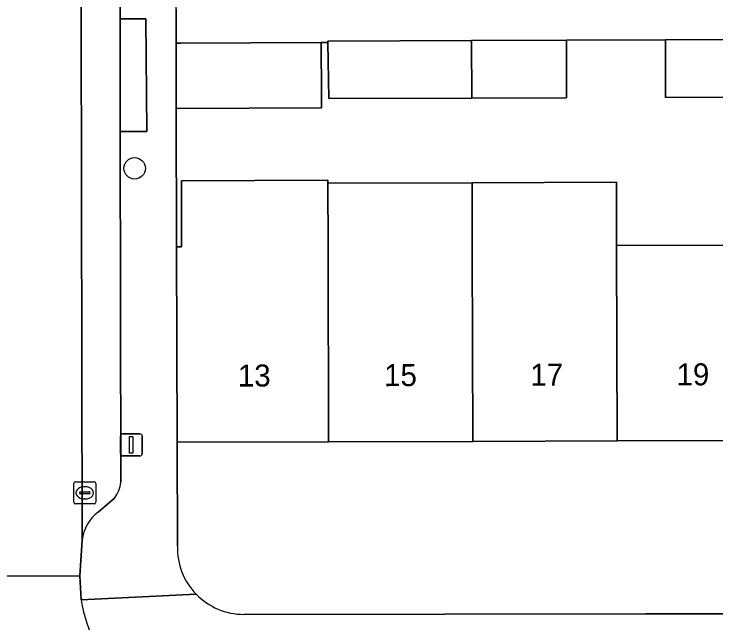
# Model space of a CAD drawing. Extents: x 160732 to 162107, y 387428 to 388479.
# Drawn here: x 161367.53 to 161399.42, y 387913.54 to 387941.22 of the extents above; entities that cross this region are included whole.
import ezdxf

# ---------------------------------------------------------------- set-up
doc = ezdxf.new("R2010")
doc.units = 0
for name, color, linetype in [('IMGEO_Boom', 7, 'Continuous'), ('IMGEO_Erf', 7, 'Continuous'), ('IMGEO_Kolk', 7, 'Continuous'), ('IMGEO_Lichtmast', 7, 'Continuous'), ('IMGEO_Pand', 7, 'Continuous'), ('IMGEO_Pand_nummerreeks', 7, 'Continuous'), ('IMGEO_Parkeervlak_open', 7, 'Continuous'), ('IMGEO_Rijbaan_lokaal_open', 7, 'Continuous'), ('IMGEO_Voetpad_open', 7, 'Continuous')]:
    doc.layers.add(name, color=color, linetype=linetype)

msp = doc.modelspace()

# ---------------------------------------------------------------- linework, layer by layer
at = {"layer": 'IMGEO_Boom'}
msp.add_circle((161373.009, 387934.21), 0.489, dxfattribs=at)
at = {"layer": 'IMGEO_Erf'}
for points in [[(161401.438, 387937.447), (161397.134, 387937.433), (161397.125, 387940.047), (161392.625, 387940.032), (161392.634, 387937.418), (161388.33, 387937.404), (161381.826, 387937.382), (161381.784, 387939.93), (161381.486, 387939.925), (161381.495, 387937.516), (161381.497, 387936.963), (161374.902, 387936.936), (161374.918, 387930.648), (161375.144, 387930.649), (161375.135, 387933.648), (161381.788, 387933.666), (161381.788, 387933.54), (161388.343, 387933.557), (161394.897, 387933.574), (161394.905, 387930.7), (161401.459, 387930.717)], [(161401.486, 387921.832), (161394.932, 387921.815), (161388.378, 387921.798), (161381.824, 387921.781), (161374.941, 387921.763), (161374.953, 387917.031)], [(161377.968, 387913.931), (161396.227, 387913.963), (161420.33, 387913.965)]]:
    msp.add_lwpolyline(points, dxfattribs=at)
for centre, radius, start, end in [((161377.969, 387916.951), 3.017, 178.4718, 224.224), ((161377.972, 387916.951), 3.02, 224.1876, 269.9154)]:
    msp.add_arc(centre, radius, start, end, dxfattribs=at)
at = {"layer": 'IMGEO_Kolk'}
for p, q in [((161370.316, 387919.959), (161371.168, 387919.959)), ((161370.241, 387919.033), (161370.241, 387919.885)), ((161370.729, 387919.739), (161370.754, 387919.739)), ((161371.242, 387919.885), (161371.242, 387919.033)), ((161370.5, 387919.453), (161370.5, 387919.465)), ((161370.938, 387919.416), (161370.54, 387919.416)), ((161370.543, 387919.502), (161370.941, 387919.502)), ((161370.984, 387919.465), (161370.984, 387919.453)), ((161371.168, 387918.959), (161370.316, 387918.959)), ((161370.752, 387919.179), (161370.727, 387919.179))]:
    msp.add_line(p, q, dxfattribs=at)
for points in [[(161370.316, 387919.959), (161371.168, 387919.959)], [(161370.241, 387919.033), (161370.241, 387919.885)], [(161371.242, 387919.885), (161371.242, 387919.033)], [(161371.168, 387918.959), (161370.316, 387918.959)]]:
    msp.add_lwpolyline(points, dxfattribs=at)
for centre, radius, start, end in [((161370.318, 387919.883), 0.0765, 91.552, 178.448), ((161370.318, 387919.883), 0.0765, 91.552, 178.448), ((161371.166, 387919.883), 0.0765, 1.552, 88.448), ((161371.166, 387919.883), 0.0765, 1.552, 88.448), ((161370.54, 387919.462), 0.0403, 85.8775, 175.7526), ((161370.537, 387919.452), 0.0366, 178.938, 274.7102), ((161370.941, 387919.459), 0.043, 264.8664, 352.4533), ((161370.945, 387919.464), 0.0386, 1.7309, 96.639), ((161370.318, 387919.035), 0.0765, 181.552, 268.448), ((161370.318, 387919.035), 0.0765, 181.552, 268.448), ((161371.166, 387919.035), 0.0765, 271.552, 358.448), ((161371.166, 387919.035), 0.0765, 271.552, 358.448)]:
    msp.add_arc(centre, radius, start, end, dxfattribs=at)
for centre, major_axis, ratio, start_param, end_param in [((161370.728, 387919.459), (-0.387, 0.002), 0.722429, 4.712389, 7.853982), ((161370.753, 387919.459), (-0.39, 0.002), 0.717154, 1.570796, 4.712389)]:
    msp.add_ellipse(centre, major_axis=major_axis, ratio=ratio, start_param=start_param, end_param=end_param, dxfattribs=at)
at = {"layer": 'IMGEO_Lichtmast'}
for p, q in [((161372.463, 387922.14), (161373.253, 387922.14)), ((161373.253, 387922.14), (161372.463, 387922.14)), ((161372.363, 387921.24), (161372.363, 387922.04)), ((161372.363, 387922.04), (161372.363, 387921.24)), ((161373.353, 387922.04), (161373.353, 387921.24)), ((161373.353, 387921.24), (161373.353, 387922.04)), ((161373.253, 387921.14), (161372.463, 387921.14)), ((161372.463, 387921.14), (161373.253, 387921.14))]:
    msp.add_line(p, q, dxfattribs=at)
msp.add_lwpolyline([(161372.783, 387922.015), (161372.933, 387922.015), (161372.933, 387921.265), (161372.783, 387921.265), (161372.783, 387922.015)], dxfattribs=at)
for centre, start, end in [((161372.463, 387922.04), 90, 180), ((161372.463, 387922.04), 90, 180), ((161373.253, 387922.04), 0, 90), ((161373.253, 387922.04), 360, 90), ((161372.463, 387921.24), 180, 270), ((161372.463, 387921.24), 180, 270), ((161373.253, 387921.24), 270, 0), ((161373.253, 387921.24), 270, 0)]:
    msp.add_arc(centre, 0.1, start, end, dxfattribs=at)
at = {"layer": 'IMGEO_Pand'}
for points in [[(161388.322, 387940.018), (161381.783, 387939.996), (161381.784, 387939.93), (161381.826, 387937.382), (161388.33, 387937.404)], [(161392.625, 387940.032), (161388.322, 387940.018), (161388.33, 387937.404), (161392.634, 387937.418)], [(161401.43, 387940.061), (161397.125, 387940.047), (161397.134, 387937.433), (161401.438, 387937.447)], [(161381.486, 387939.925), (161375.086, 387939.899), (161374.891, 387939.898), (161374.902, 387936.936), (161381.497, 387936.963), (161381.495, 387937.516)], [(161381.797, 387930.535), (161381.797, 387930.666), (161381.788, 387933.54), (161381.788, 387933.666), (161375.135, 387933.648), (161375.144, 387930.649), (161374.918, 387930.648), (161374.941, 387921.763), (161381.824, 387921.781)], [(161388.351, 387930.555), (161388.351, 387930.683), (161388.343, 387933.557), (161381.788, 387933.54), (161381.797, 387930.666), (161381.797, 387930.535), (161381.824, 387921.781), (161388.378, 387921.798)], [(161394.905, 387930.575), (161394.905, 387930.7), (161394.897, 387933.574), (161388.343, 387933.557), (161388.351, 387930.683), (161388.351, 387930.555), (161388.378, 387921.798), (161394.932, 387921.815)], [(161394.905, 387930.7), (161394.905, 387930.575), (161394.932, 387921.815), (161401.486, 387921.832), (161401.459, 387930.595), (161401.459, 387930.717)]]:
    msp.add_lwpolyline(points, close=True, dxfattribs=at)
at = {"layer": 'IMGEO_Parkeervlak_open'}
for points in [[(161370.332, 388067.616), (161370.627, 387917.302)], [(161372.386, 387919.942), (161372.351, 387935.88), (161372.345, 387941.01), (161372.14, 388044.7), (161372.131, 388049.661), (161372.117, 388064.738)], [(161371.346, 387918.577), (161372.096, 387919.223)]]:
    msp.add_lwpolyline(points, dxfattribs=at)
for centre, radius, start, end in [((161371.02, 387920.075), 1.372, 321.6242, 354.4436), ((161372.441, 387917.119), 1.823, 126.9095, 174.2514)]:
    msp.add_arc(centre, radius, start, end, dxfattribs=at)
at = {"layer": 'IMGEO_Rijbaan_lokaal_open'}
msp.add_lwpolyline([(161370.323, 388068.966), (161365.306, 388068.977), (161365.556, 387940.151), (161365.591, 387923.757), (161365.581, 387915.665), (161370.516, 387915.68), (161370.627, 387917.302), (161370.332, 388067.616)], close=True, dxfattribs=at)
msp.add_lwpolyline([(161370.579, 387914.598), (161370.516, 387915.68), (161365.581, 387915.665), (161365.563, 387913.59)], dxfattribs=at)
msp.add_arc((161376.617, 387915.516), 6.108, 188.6417, 269.0602, dxfattribs=at)
at = {"layer": 'IMGEO_Voetpad_open'}
for points in [[(161372.117, 388064.738), (161372.131, 388049.661), (161373.323, 388049.678), (161373.331, 388044.714), (161372.14, 388044.7), (161372.345, 387941.01), (161373.525, 387941.004), (161373.558, 387935.883), (161372.351, 387935.88), (161372.386, 387919.942)], [(161374.953, 387917.031), (161374.941, 387921.763), (161374.918, 387930.648), (161374.902, 387936.936), (161374.891, 387939.898), (161374.893, 387940.421), (161374.892, 387941.445), (161374.857, 387991.285), (161374.855, 387993.89), (161374.819, 388043.762)], [(161374.892, 387941.445), (161374.893, 387940.421), (161374.891, 387939.898), (161375.086, 387939.899), (161381.486, 387939.925), (161381.784, 387939.93), (161381.783, 387939.996), (161388.322, 387940.018), (161392.625, 387940.032), (161397.125, 387940.047), (161401.43, 387940.061), (161407.665, 387940.082), (161410.923, 387940.019), (161414.737, 387940.031), (161421.348, 387940.143), (161422.887, 387940.174), (161422.883, 387942.917)], [(161372.096, 387919.223), (161371.346, 387918.577)], [(161370.627, 387917.302), (161370.516, 387915.68), (161370.579, 387914.598), (161375.807, 387914.846)], [(161375.807, 387914.846), (161370.579, 387914.598)], [(161420.33, 387913.965), (161396.227, 387913.963), (161377.968, 387913.931)]]:
    msp.add_lwpolyline(points, dxfattribs=at)
msp.add_lwpolyline([(161372.351, 387935.88), (161373.558, 387935.883), (161373.525, 387941.004), (161372.345, 387941.01)], close=True, dxfattribs=at)
for centre, radius, start, end in [((161371.02, 387920.075), 1.372, 321.6242, 354.4436), ((161372.441, 387917.119), 1.823, 126.9095, 174.2514), ((161377.969, 387916.951), 3.017, 178.4718, 224.224), ((161377.972, 387916.951), 3.02, 224.1876, 269.9154), ((161376.617, 387915.516), 6.108, 188.6417, 269.0602)]:
    msp.add_arc(centre, radius, start, end, dxfattribs=at)

# ---------------------------------------------------------------- texts
at = {"layer": 'IMGEO_Pand_nummerreeks'}
for s, rotation, p in [('17', 0.149, (161390.989, 387924.325)), ('19', 0.1509, (161397.633, 387924.342)), ('13', 0.149, (161377.702, 387924.29)), ('15', 0.149, (161384.346, 387924.307))]:
    msp.add_text(s, height=1, rotation=rotation, dxfattribs=at).set_placement(p)

doc.saveas('drawing.dxf')
